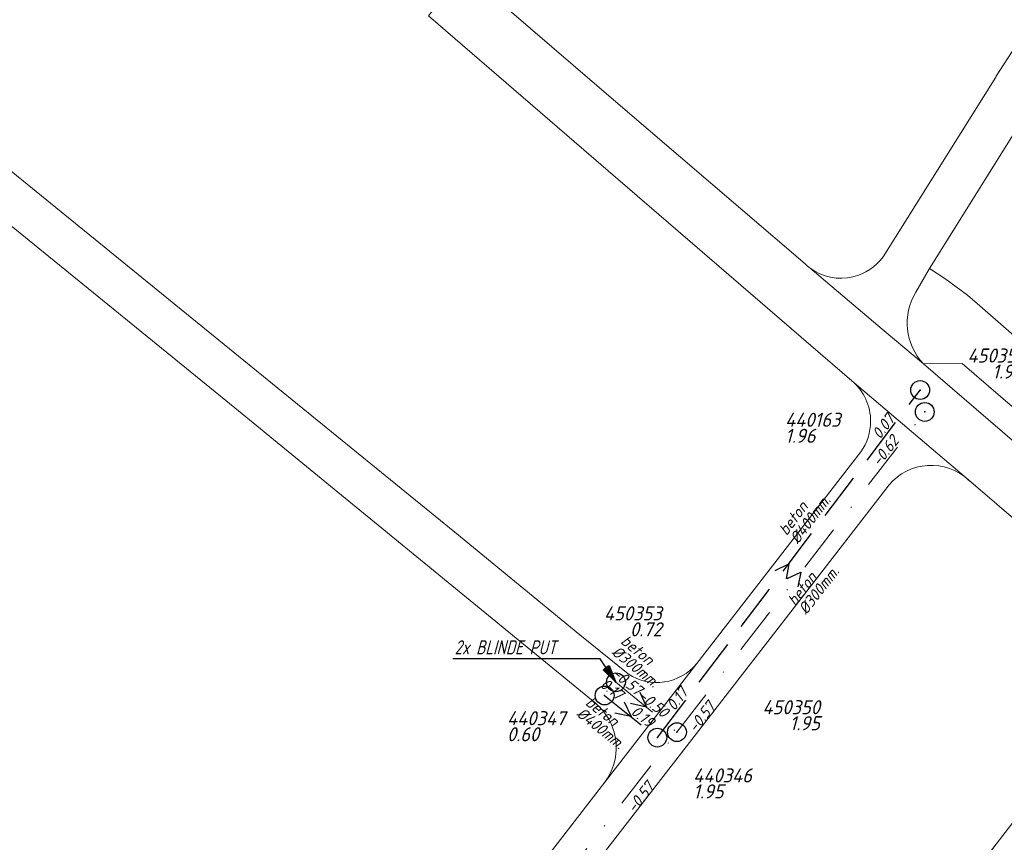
# Model space of a CAD drawing. Extents: x 148869 to 161638, y 453607 to 469810.
# Tile 478 of 656: x 155736 to 155841, y 463801 to 463888. Entities that reach past the tile are written whole.
import ezdxf
from ezdxf.enums import TextEntityAlignment as Align

# ---------------------------------------------------------------- set-up
doc = ezdxf.new("R2010")
doc.units = 0
doc.header["$PDMODE"] = 32
doc.header["$PDSIZE"] = 2
doc.linetypes.add('RI-HWA', pattern=[7.4, 5, -2.4])
doc.linetypes.add('RI-VWA', pattern=[11, 5, -3, 0, -3])
doc.layers.get('0').update_dxf_attribs({"linetype": 'CONTINUOUS'})
for name, color, linetype in [('B-OI-AANPIJLING-niet meenemen', 252, 'CONTINUOUS'), ('B-OI-RI-BIJZONDERDERHEDEN-T18-niet meenemen', 252, 'CONTINUOUS'), ('B-OI-RI-BOB-T18-niet meenemen', 252, 'CONTINUOUS'), ('B-OI-RI-DIAMETER-T18-niet meenemen', 252, 'CONTINUOUS'), ('B-OI-RI-HWA-PUTDEKSELHOOGTE-T25-niet meenemen', 252, 'CONTINUOUS'), ('B-OI-RI-HWA-PUTNUMMER-T25-niet meenemen', 252, 'CONTINUOUS'), ('B-OI-RI-HWA_TRANSPORTLEIDING-G-niet meenemen', 252, 'RI-HWA'), ('B-OI-RI-MATERIAAL-T18-niet meenemen', 252, 'CONTINUOUS'), ('B-OI-RI-STROOMRICHTING-S-niet meenemen', 252, 'CONTINUOUS'), ('B-OI-RI-VWA_PUTDEKSELHOOGTE-T25-niet meenemen', 252, 'CONTINUOUS'), ('gs dwa', 252, 'CONTINUOUS'), ('gs rwa', 252, 'CONTINUOUS')]:
    doc.layers.add(name, color=color, linetype=linetype)
for name, color, linetype, lineweight in [('B-OI-RI-VWA_TRANSPORTLEIDING-G-niet meenemen', 252, 'RI-VWA', 18), ('B-RO-VH-VERHARDING_ASFALT-GV', 251, 'CONTINUOUS', 18), ('B-RO-VH-VERHARDING_STRAATBAKSTEEN-GV', 251, 'CONTINUOUS', 18)]:
    doc.layers.add(name, color=color, linetype=linetype, lineweight=lineweight)
doc.styles.add('iso15', font='ISO.shx', dxfattribs={"oblique": 15})
doc.styles.add('NLCS-ISO-M750_CURSIEF', font='NLCS-ISO.ttf', dxfattribs={"oblique": 15})

# ---------------------------------------------------------------- blocks, each defined once
blk = doc.blocks.new('ACMAP_ANN_TEMPLATE_diam')
at = {"color": 0, "linetype": 'ByBlock', "style": 'iso15', "oblique": 15}
blk.add_attdef('diam', (0.5, -1.3), '', height=1.2, dxfattribs=at)
blk = doc.blocks.new('ACMAP_ANN_TEMPLATE_mat')
at = {"color": 0, "linetype": 'ByBlock', "style": 'iso15', "oblique": 15}
blk.add_attdef('mat', (0.5, 0.2), '', height=1.2, dxfattribs=at)
blk = doc.blocks.new('ACMAP_ANN_TEMPLATE_nap-l')
at = {"color": 0, "linetype": 'ByBlock', "style": 'iso15', "oblique": 15}
blk.add_attdef('nap-l', (3.3, 0.2), '', height=1.2, dxfattribs=at)
blk = doc.blocks.new('ACMAP_ANN_TEMPLATE_nap-r')
at = {"color": 0, "linetype": 'ByBlock', "style": 'iso15', "oblique": 15}
blk.add_attdef('nap-r', text='', height=1.2, dxfattribs=at).set_placement((-4.1, 0.2), align=Align.RIGHT)
blk = doc.blocks.new('ACMAP_ANN_TEMPLATE_puth-dwa')
at = {"color": 0, "linetype": 'ByBlock', "style": 'iso15', "oblique": 15}
blk.add_attdef('puth-dwa', text='', height=1.5, dxfattribs=at).set_placement((2.7, 1), align=Align.RIGHT)
blk = doc.blocks.new('ACMAP_ANN_TEMPLATE_putnr-dwa')
at = {"color": 0, "linetype": 'ByBlock', "style": 'iso15', "oblique": 15}
blk.add_attdef('putnr-dwa', text='', height=1.5, dxfattribs=at).set_placement((2.7, 2.7), align=Align.RIGHT)
blk = doc.blocks.new('ACMAP_ANN_TEMPLATE_puth-rwa')
at = {"color": 0, "linetype": 'ByBlock', "style": 'iso15', "oblique": 15}
blk.add_attdef('puth-rwa', (-2.7, -4.4), '', height=1.5, dxfattribs=at)
blk = doc.blocks.new('ACMAP_ANN_TEMPLATE_putnr-rwa')
at = {"color": 0, "linetype": 'ByBlock', "style": 'iso15', "oblique": 15}
blk.add_attdef('putnr-rwa', (-2.7, -2.7), '', height=1.5, dxfattribs=at)

msp = doc.modelspace()

# ---------------------------------------------------------------- linework, layer by layer
at = {"layer": 'B-OI-AANPIJLING-niet meenemen', "flags": 128}
msp.add_lwpolyline([(155799.55, 463818.03), (155798.19, 463819.37), (155798.82, 463819.8), (155799.55, 463818.03), (155798.72, 463819.73), (155798.61, 463819.66), (155799.55, 463818.03), (155798.4, 463819.52), (155798.29, 463819.44), (155799.55, 463818.03), (155797.87, 463820.54), (155782.19, 463820.54)], dxfattribs=at)
at = {"layer": 'B-OI-RI-HWA_TRANSPORTLEIDING-G-niet meenemen'}
for p, q in [((155803.95, 463812.15), (155831.91, 463849.1)), ((155798.34, 463816.63), (155803.95, 463812.15))]:
    msp.add_line(p, q, dxfattribs=at)
at = {"layer": 'B-OI-RI-STROOMRICHTING-S-niet meenemen'}
for points in [[(155816.49, 463829.91), (155817.93, 463830.63), (155817.64, 463829.04)], [(155817.77, 463829.05), (155819.22, 463829.75), (155818.91, 463828.17)], [(155802.08, 463816.97), (155802.79, 463815.38), (155801.09, 463815.76)], [(155800.41, 463815.97), (155801.15, 463814.39), (155799.44, 463814.75)]]:
    msp.add_lwpolyline(points, dxfattribs=at)
at = {"layer": 'B-OI-RI-VWA_TRANSPORTLEIDING-G-niet meenemen'}
for p, q in [((155806.04, 463812.73), (155832.4, 463846.77)), ((155799.55, 463818.03), (155806.04, 463812.73)), ((155772.97, 463770.11), (155806.04, 463812.73))]:
    msp.add_line(p, q, dxfattribs=at)
at = {"layer": 'B-RO-VH-VERHARDING_ASFALT-GV', "flags": 128}
for points in [[(155831.46, 463859.51), (155832.9, 463862.03), (155856.79, 463900.28), (155858.6, 463903.26), (155854.46, 463905.89), (155852.67, 463902.79), (155843.41, 463887.9), (155842.15, 463885.85), (155842, 463885.6), (155840.01, 463882.47), (155839.95, 463882.37), (155827.96, 463863.27)], [(155819.66, 463862.52), (155799.8, 463879.54), (155783.4, 463893.65), (155779.6, 463888.9), (155799.74, 463871.53), (155824.65, 463850.08), (155837.31, 463839.35), (155853.65, 463825.31), (155857.55, 463821.88), (155861.66, 463826.54), (155854.68, 463832.61), (155832.27, 463851.9)], [(155761.49, 463851), (155733.26, 463873.94), (155730.42, 463870.41), (155759.01, 463847.22), (155797.32, 463815.85)], [(155832.27, 463851.9), (155827.88, 463855.59), (155820.2, 463862.06)], [(155820.2, 463862.06), (155827.88, 463855.59), (155832.27, 463851.9)], [(155800.84, 463818.92), (155795.72, 463823.09), (155782.42, 463833.99), (155761.49, 463851)], [(155837.03, 463839.56), (155837.31, 463839.35), (155824.65, 463850.08)], [(155825.61, 463842.55), (155808.14, 463820.02), (155798.36, 463807.4)], [(155779.11, 463775.14), (155779.24, 463775.32), (155779.69, 463775.94), (155794.29, 463794.76), (155822.8, 463831.52), (155827.4, 463837.46), (155828.61, 463839.02)], [(155798.36, 463807.4), (155808.14, 463820.02)], [(155798.36, 463807.4), (155775.02, 463777.24)]]:
    msp.add_lwpolyline(points, dxfattribs=at)
at = {"layer": 'B-RO-VH-VERHARDING_ASFALT-GV'}
for points in [[(155827.96, 463863.27, -0.179751), (155824.76, 463861.13)], [(155820.2, 463862.06, -0.03181), (155819.66, 463862.52)], [(155824.76, 463861.13, -0.220765), (155820.2, 463862.06)], [(155832.27, 463851.9, -0.344111), (155831.46, 463859.51)], [(155824.65, 463850.08, -0.221667), (155826.64, 463845.75)], [(155826.64, 463845.75, -0.153005), (155825.61, 463842.55)], [(155828.61, 463839.02, -0.427214), (155837.03, 463839.56)], [(155808.14, 463820.02, -0.383045), (155800.84, 463818.92)], [(155797.32, 463815.85, -0.207003), (155799.56, 463811.46)], [(155799.56, 463811.46, -0.175466), (155798.36, 463807.4)]]:
    msp.add_lwpolyline(points, format="xyb", dxfattribs=at)
at = {"layer": 'B-RO-VH-VERHARDING_STRAATBAKSTEEN-GV', "flags": 128}
for points in [[(155832.9, 463862.03), (155831.46, 463859.51)], [(155892.08, 463811.09), (155888.07, 463814.59), (155885.85, 463816.52), (155838.25, 463858.04), (155836.95, 463859.18), (155834.53, 463860.96), (155832.9, 463862.03)], [(155832.27, 463851.9), (155836.36, 463851.92), (155852.45, 463838.09), (155854.68, 463832.61), (155861.66, 463826.54), (155862.56, 463825.76), (155866.33, 463822.44), (155867.21, 463821.65), (155872.26, 463817.15), (155873.55, 463818.61), (155890.46, 463803.63), (155889.19, 463802.17), (155901.88, 463790.92), (155916.65, 463777.7), (155922.79, 463772.32), (155925.52, 463774.79)], [(155853.95, 463818.92), (155803.67, 463753.76)]]:
    msp.add_lwpolyline(points, dxfattribs=at)
at = {"layer": 'B-RO-VH-VERHARDING_STRAATBAKSTEEN-GV'}
msp.add_lwpolyline([(155831.46, 463859.51, 0.344111), (155832.27, 463851.9)], format="xyb", dxfattribs=at)
at = {"layer": 'gs dwa'}
for p in [(155832.4, 463846.77), (155832.4, 463846.77), (155799.55, 463818.03), (155799.55, 463818.03), (155806.04, 463812.73)]:
    msp.add_point(p, dxfattribs=at)
at = {"layer": 'gs rwa'}
for p in [(155831.91, 463849.1), (155798.34, 463816.63), (155803.95, 463812.15)]:
    msp.add_point(p, dxfattribs=at)

# ---------------------------------------------------------------- block references
at = {"layer": 'B-OI-RI-BOB-T18-niet meenemen'}
ref = msp.add_blockref('ACMAP_ANN_TEMPLATE_nap-r', (155831.91, 463849.1), dxfattribs=dict(at, rotation=52.88527122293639))
ref.add_attrib('nap-r', '0.07', dxfattribs={"layer": '0', "color": 0, "linetype": 'ByBlock', "height": 1.2, "rotation": 52.8853, "style": 'NLCS-ISO-M750_CURSIEF', "oblique": 15}).set_placement((155829.28, 463845.95), align=Align.RIGHT)
ref = msp.add_blockref('ACMAP_ANN_TEMPLATE_nap-r', (155832.4, 463846.77), dxfattribs=dict(at, rotation=52.24640553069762))
ref.add_attrib('nap-r', '-0.62', dxfattribs={"layer": '0', "color": 0, "linetype": 'ByBlock', "height": 1.2, "rotation": 52.2464, "style": 'NLCS-ISO-M750_CURSIEF', "oblique": 15}).set_placement((155829.73, 463843.65), align=Align.RIGHT)
ref = msp.add_blockref('ACMAP_ANN_TEMPLATE_nap-r', (155804.8, 463813.8), dxfattribs=dict(at, rotation=320.7635155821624))
ref.add_attrib('nap-r', '-0.57', dxfattribs={"layer": '0', "color": 0, "linetype": 'ByBlock', "height": 1.2, "rotation": 320.7635, "style": 'NLCS-ISO-M750_CURSIEF', "oblique": 15}).set_placement((155801.75, 463816.55), align=Align.RIGHT)
ref = msp.add_blockref('ACMAP_ANN_TEMPLATE_nap-r', (155802.81, 463813.35), dxfattribs=dict(at, rotation=321.3900466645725))
ref.add_attrib('nap-r', '0.17', dxfattribs={"layer": '0', "color": 0, "linetype": 'ByBlock', "height": 1.2, "rotation": 321.39, "style": 'NLCS-ISO-M750_CURSIEF', "oblique": 15}).set_placement((155799.73, 463816.07), align=Align.RIGHT)
ref = msp.add_blockref('ACMAP_ANN_TEMPLATE_nap-l', (155803.95, 463812.15), dxfattribs=dict(at, rotation=52.88527122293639))
ref.add_attrib('nap-l', '0.17', (155805.78, 463814.9), dxfattribs={"layer": '0', "color": 0, "linetype": 'ByBlock', "height": 1.2, "rotation": 52.8853, "style": 'NLCS-ISO-M750_CURSIEF', "oblique": 15})
ref = msp.add_blockref('ACMAP_ANN_TEMPLATE_nap-l', (155799.11, 463818.36), dxfattribs=dict(at, rotation=320.7635155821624))
ref.add_attrib('nap-l', '-0.50', (155801.8, 463816.43), dxfattribs={"layer": '0', "color": 0, "linetype": 'ByBlock', "height": 1.2, "rotation": 320.7635, "style": 'NLCS-ISO-M750_CURSIEF', "oblique": 15})
ref = msp.add_blockref('ACMAP_ANN_TEMPLATE_nap-l', (155806.17, 463809.85), dxfattribs=dict(at, rotation=52.24640553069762))
ref.add_attrib('nap-l', '-0.57', (155808.04, 463812.58), dxfattribs={"layer": '0', "color": 0, "linetype": 'ByBlock', "height": 1.2, "rotation": 52.2464, "style": 'NLCS-ISO-M750_CURSIEF', "oblique": 15})
ref = msp.add_blockref('ACMAP_ANN_TEMPLATE_nap-l', (155798.34, 463816.63), dxfattribs=dict(at, rotation=321.3900466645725))
ref.add_attrib('nap-l', '0.19', (155801.04, 463814.73), dxfattribs={"layer": '0', "color": 0, "linetype": 'ByBlock', "height": 1.2, "rotation": 321.39, "style": 'NLCS-ISO-M750_CURSIEF', "oblique": 15})
ref = msp.add_blockref('ACMAP_ANN_TEMPLATE_nap-r', (155806.37, 463809.95), dxfattribs=dict(at, rotation=52.19115513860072))
ref.add_attrib('nap-r', '-0.57', dxfattribs={"layer": '0', "color": 0, "linetype": 'ByBlock', "height": 1.2, "rotation": 52.1912, "style": 'NLCS-ISO-M750_CURSIEF', "oblique": 15}).set_placement((155803.7, 463806.84), align=Align.RIGHT)
at = {"layer": 'B-OI-RI-DIAMETER-T18-niet meenemen'}
ref = msp.add_blockref('ACMAP_ANN_TEMPLATE_diam', (155817.56, 463833.03), dxfattribs=dict(at, rotation=52.88527122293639))
ref.add_attrib('diam', '%%c400mm.', (155818.9, 463832.65), dxfattribs={"layer": '0', "color": 0, "linetype": 'ByBlock', "height": 1.2, "rotation": 52.8853, "style": 'NLCS-ISO-M750_CURSIEF', "oblique": 15})
ref = msp.add_blockref('ACMAP_ANN_TEMPLATE_diam', (155818.46, 463825.54), dxfattribs=dict(at, rotation=52.24640553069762))
ref.add_attrib('diam', '%%c300mm.', (155819.79, 463825.14), dxfattribs={"layer": '0', "color": 0, "linetype": 'ByBlock', "height": 1.2, "rotation": 52.2464, "style": 'NLCS-ISO-M750_CURSIEF', "oblique": 15})
ref = msp.add_blockref('ACMAP_ANN_TEMPLATE_diam', (155799.44, 463822.41), dxfattribs=dict(at, rotation=320.7635155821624))
ref.add_attrib('diam', '%%c300mm.', (155799, 463821.09), dxfattribs={"layer": '0', "color": 0, "linetype": 'ByBlock', "height": 1.2, "rotation": 320.7635, "style": 'NLCS-ISO-M750_CURSIEF', "oblique": 15})
ref = msp.add_blockref('ACMAP_ANN_TEMPLATE_diam', (155795.69, 463815.86), dxfattribs=dict(at, rotation=321.3900466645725))
ref.add_attrib('diam', '%%c400mm.', (155795.26, 463814.53), dxfattribs={"layer": '0', "color": 0, "linetype": 'ByBlock', "height": 1.2, "rotation": 321.39, "style": 'NLCS-ISO-M750_CURSIEF', "oblique": 15})
at = {"layer": 'B-OI-RI-HWA-PUTDEKSELHOOGTE-T25-niet meenemen'}
ref = msp.add_blockref('ACMAP_ANN_TEMPLATE_puth-rwa', (155820.24, 463847.89), dxfattribs=at)
ref.add_attrib('puth-rwa', '1.96', (155817.54, 463843.49), dxfattribs={"layer": '0', "color": 0, "linetype": 'ByBlock', "height": 1.5, "style": 'NLCS-ISO-M750_CURSIEF', "oblique": 15})
ref = msp.add_blockref('ACMAP_ANN_TEMPLATE_puth-rwa', (155790.66, 463816.16), dxfattribs=at)
ref.add_attrib('puth-rwa', '0.60', (155787.96, 463811.76), dxfattribs={"layer": '0', "color": 0, "linetype": 'ByBlock', "height": 1.5, "style": 'NLCS-ISO-M750_CURSIEF', "oblique": 15})
ref = msp.add_blockref('ACMAP_ANN_TEMPLATE_puth-rwa', (155810.46, 463810.08), dxfattribs=at)
ref.add_attrib('puth-rwa', '1.95', (155807.76, 463805.68), dxfattribs={"layer": '0', "color": 0, "linetype": 'ByBlock', "height": 1.5, "style": 'NLCS-ISO-M750_CURSIEF', "oblique": 15})
at = {"layer": 'B-OI-RI-HWA-PUTNUMMER-T25-niet meenemen'}
ref = msp.add_blockref('ACMAP_ANN_TEMPLATE_putnr-rwa', (155820.24, 463847.89), dxfattribs=at)
ref.add_attrib('putnr-rwa', '440163', (155817.54, 463845.19), dxfattribs={"layer": '0', "color": 0, "linetype": 'ByBlock', "height": 1.5, "style": 'NLCS-ISO-M750_CURSIEF', "oblique": 15})
ref = msp.add_blockref('ACMAP_ANN_TEMPLATE_putnr-rwa', (155790.66, 463816.16), dxfattribs=at)
ref.add_attrib('putnr-rwa', '440347', (155787.96, 463813.46), dxfattribs={"layer": '0', "color": 0, "linetype": 'ByBlock', "height": 1.5, "style": 'NLCS-ISO-M750_CURSIEF', "oblique": 15})
ref = msp.add_blockref('ACMAP_ANN_TEMPLATE_putnr-rwa', (155810.46, 463810.08), dxfattribs=at)
ref.add_attrib('putnr-rwa', '440346', (155807.76, 463807.38), dxfattribs={"layer": '0', "color": 0, "linetype": 'ByBlock', "height": 1.5, "style": 'NLCS-ISO-M750_CURSIEF', "oblique": 15})
at = {"layer": 'B-OI-RI-MATERIAAL-T18-niet meenemen'}
ref = msp.add_blockref('ACMAP_ANN_TEMPLATE_mat', (155817.56, 463833.03), dxfattribs=dict(at, rotation=52.88527122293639))
ref.add_attrib('mat', 'beton', (155817.7, 463833.55), dxfattribs={"layer": '0', "color": 0, "linetype": 'ByBlock', "height": 1.2, "rotation": 52.8853, "style": 'NLCS-ISO-M750_CURSIEF', "oblique": 15})
ref = msp.add_blockref('ACMAP_ANN_TEMPLATE_mat', (155818.46, 463825.54), dxfattribs=dict(at, rotation=52.24640553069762))
ref.add_attrib('mat', 'beton', (155818.61, 463826.06), dxfattribs={"layer": '0', "color": 0, "linetype": 'ByBlock', "height": 1.2, "rotation": 52.2464, "style": 'NLCS-ISO-M750_CURSIEF', "oblique": 15})
ref = msp.add_blockref('ACMAP_ANN_TEMPLATE_mat', (155799.44, 463822.41), dxfattribs=dict(at, rotation=320.7635155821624))
ref.add_attrib('mat', 'beton', (155799.95, 463822.25), dxfattribs={"layer": '0', "color": 0, "linetype": 'ByBlock', "height": 1.2, "rotation": 320.7635, "style": 'NLCS-ISO-M750_CURSIEF', "oblique": 15})
ref = msp.add_blockref('ACMAP_ANN_TEMPLATE_mat', (155795.69, 463815.86), dxfattribs=dict(at, rotation=321.3900466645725))
ref.add_attrib('mat', 'beton', (155796.2, 463815.71), dxfattribs={"layer": '0', "color": 0, "linetype": 'ByBlock', "height": 1.2, "rotation": 321.39, "style": 'NLCS-ISO-M750_CURSIEF', "oblique": 15})
at = {"layer": 'B-OI-RI-VWA_PUTDEKSELHOOGTE-T25-niet meenemen'}
ref = msp.add_blockref('ACMAP_ANN_TEMPLATE_putnr-dwa', (155840.1, 463849.32), dxfattribs=at)
ref.add_attrib('putnr-dwa', '450351', dxfattribs={"layer": '0', "color": 0, "linetype": 'ByBlock', "height": 1.5, "style": 'NLCS-ISO-M750_CURSIEF', "oblique": 15}).set_placement((155842.8, 463852.02), align=Align.RIGHT)
ref = msp.add_blockref('ACMAP_ANN_TEMPLATE_puth-dwa', (155840.1, 463849.32), dxfattribs=at)
ref.add_attrib('puth-dwa', '1.96', dxfattribs={"layer": '0', "color": 0, "linetype": 'ByBlock', "height": 1.5, "style": 'NLCS-ISO-M750_CURSIEF', "oblique": 15}).set_placement((155842.8, 463850.32), align=Align.RIGHT)
ref = msp.add_blockref('ACMAP_ANN_TEMPLATE_putnr-dwa', (155801.72, 463821.91), dxfattribs=at)
ref.add_attrib('putnr-dwa', '450353', dxfattribs={"layer": '0', "color": 0, "linetype": 'ByBlock', "height": 1.5, "style": 'NLCS-ISO-M750_CURSIEF', "oblique": 15}).set_placement((155804.42, 463824.61), align=Align.RIGHT)
ref = msp.add_blockref('ACMAP_ANN_TEMPLATE_puth-dwa', (155801.72, 463821.91), dxfattribs=at)
ref.add_attrib('puth-dwa', '0.72', dxfattribs={"layer": '0', "color": 0, "linetype": 'ByBlock', "height": 1.5, "style": 'NLCS-ISO-M750_CURSIEF', "oblique": 15}).set_placement((155804.42, 463822.91), align=Align.RIGHT)
ref = msp.add_blockref('ACMAP_ANN_TEMPLATE_putnr-dwa', (155818.55, 463811.93), dxfattribs=at)
ref.add_attrib('putnr-dwa', '450350', dxfattribs={"layer": '0', "color": 0, "linetype": 'ByBlock', "height": 1.5, "style": 'NLCS-ISO-M750_CURSIEF', "oblique": 15}).set_placement((155821.25, 463814.63), align=Align.RIGHT)
ref = msp.add_blockref('ACMAP_ANN_TEMPLATE_puth-dwa', (155818.55, 463811.93), dxfattribs=at)
ref.add_attrib('puth-dwa', '1.95', dxfattribs={"layer": '0', "color": 0, "linetype": 'ByBlock', "height": 1.5, "style": 'NLCS-ISO-M750_CURSIEF', "oblique": 15}).set_placement((155821.25, 463812.93), align=Align.RIGHT)

# ---------------------------------------------------------------- texts
at = {"layer": 'B-OI-RI-BIJZONDERDERHEDEN-T18-niet meenemen', "style": 'NLCS-ISO-M750_CURSIEF', "oblique": 15, "width": 0.8}
msp.add_text('2x BLINDE PUT', height=1.5, dxfattribs=at).set_placement((155782.38, 463821))

doc.saveas('drawing.dxf')
